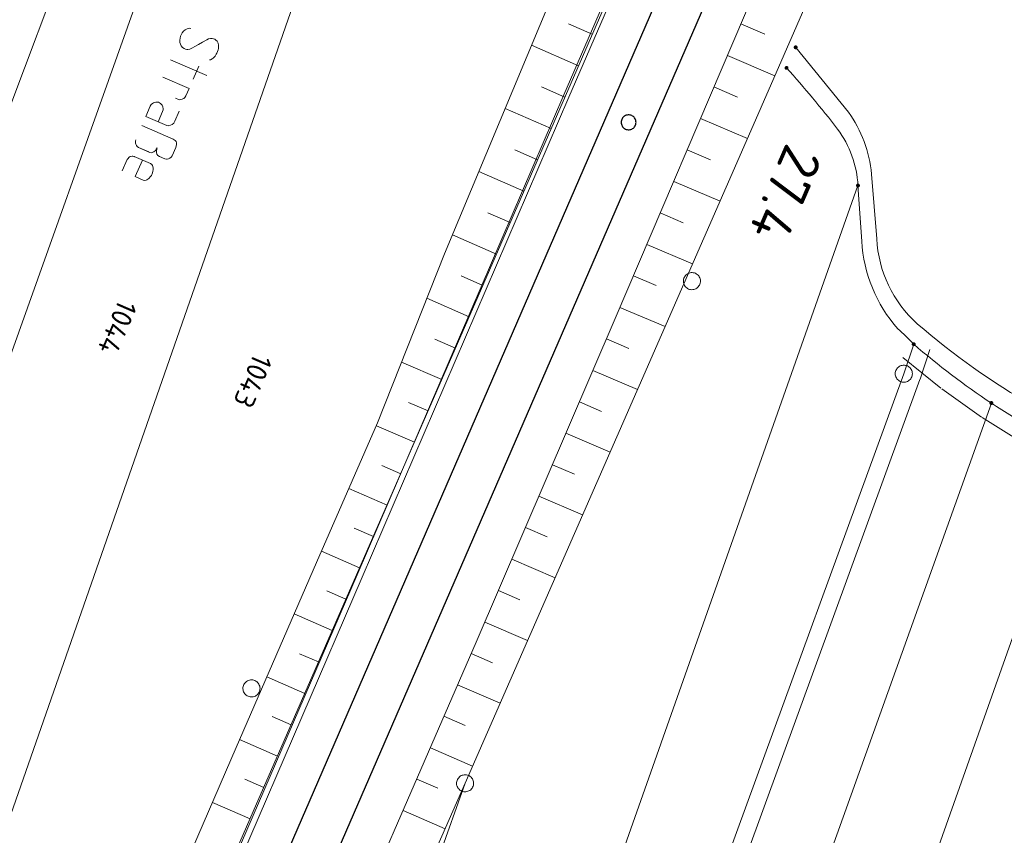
# Model space of a CAD drawing. Header units: metres. Extents: x 3425540 to 3446143, y 5432760 to 5444637.
# Tile 495 of 656: x 3436865 to 3436951, y 5443644 to 5443716. Entities that reach past the tile are written whole.
import ezdxf
from ezdxf.enums import TextEntityAlignment as Align

# ---------------------------------------------------------------- set-up
doc = ezdxf.new("R2010")
doc.units = ezdxf.units.M
for name, color, linetype, lineweight in [('B_Bestand', 9, 'Continuous', 18), ('B_Böschung', 9, 'Continuous', 18), ('B_Flurgrenzen', 9, 'Continuous', 18), ('B_Gleisachse', 9, 'Continuous', 25), ('B_Kilometrierung', 9, 'Continuous', 25), ('Bestand Kabeltröge', 9, 'Continuous', 18)]:
    doc.layers.add(name, color=color, linetype=linetype, lineweight=lineweight)
doc.styles.get("Standard").update_dxf_attribs({"font": 'isocpeur.ttf'})

msp = doc.modelspace()

# ---------------------------------------------------------------- linework, layer by layer
at = {"layer": 'B_Bestand'}
for p, q in [((3436878.282, 5443712.274), (3436881.493, 5443710.884)), ((3436880.769, 5443711.708), (3436880.277, 5443710.57)), ((3436877.62, 5443710.744), (3436879.921, 5443709.748)), ((3436879.648, 5443709.116), (3436879.921, 5443709.748)), ((3436878.999, 5443708.796), (3436878.721, 5443708.917)), ((3436875.787, 5443706.509), (3436878.544, 5443705.316)), ((3436875.499, 5443704.592), (3436876.409, 5443704.198)), ((3436874.507, 5443703.55), (3436874.07, 5443702.539)), ((3436875.123, 5443703.794), (3436876.539, 5443703.181))]:
    msp.add_line(p, q, dxfattribs=at)
for points in [[(3436880.068, 5443715.013), (3436879.956, 5443715.032), (3436879.833, 5443715.025), (3436879.761, 5443714.996), (3436879.569, 5443714.899), (3436879.427, 5443714.78), (3436879.311, 5443714.651), (3436879.179, 5443714.347), (3436879.139, 5443714.184), (3436879.113, 5443713.986), (3436879.123, 5443713.801), (3436879.17, 5443713.631), (3436879.227, 5443713.486), (3436879.346, 5443713.344), (3436879.487, 5443713.253), (3436879.613, 5443713.199), (3436879.725, 5443713.18), (3436879.812, 5443713.173), (3436879.982, 5443713.219), (3436880.163, 5443713.291), (3436880.475, 5443713.456), (3436880.751, 5443713.607), (3436881.109, 5443713.812), (3436881.468, 5443714.017), (3436881.624, 5443714.1), (3436881.794, 5443714.146), (3436881.943, 5443714.142), (3436882.055, 5443714.124), (3436882.181, 5443714.069), (3436882.271, 5443714), (3436882.376, 5443713.895), (3436882.459, 5443713.739), (3436882.505, 5443713.568), (3436882.515, 5443713.384), (3436882.497, 5443713.272), (3436882.467, 5443713.134), (3436882.347, 5443712.856), (3436882.303, 5443712.755), (3436882.201, 5443712.589), (3436882.038, 5443712.42), (3436881.955, 5443712.366), (3436881.799, 5443712.283), (3436881.701, 5443712.265)], [(3436879.062, 5443707.763), (3436878.69, 5443706.904), (3436878.577, 5443706.712), (3436878.436, 5443706.593), (3436878.291, 5443706.536), (3436878.157, 5443706.504), (3436878.096, 5443706.501), (3436877.983, 5443706.519), (3436876.138, 5443707.318), (3436876.521, 5443708.203), (3436876.612, 5443708.344), (3436876.717, 5443708.448), (3436876.8, 5443708.502), (3436876.836, 5443708.516), (3436877.007, 5443708.563), (3436877.13, 5443708.57), (3436877.242, 5443708.551), (3436877.343, 5443708.507), (3436877.433, 5443708.438), (3436877.552, 5443708.297), (3436877.635, 5443708.141), (3436877.656, 5443707.982), (3436877.648, 5443707.895), (3436877.608, 5443707.732), (3436877.225, 5443706.847)], [(3436879.648, 5443709.116), (3436879.557, 5443708.975), (3436879.51, 5443708.936), (3436879.462, 5443708.896), (3436879.379, 5443708.842), (3436879.307, 5443708.813), (3436879.173, 5443708.781), (3436879.111, 5443708.778), (3436878.999, 5443708.796)], [(3436878.544, 5443705.316), (3436878.71, 5443705.214), (3436878.789, 5443705.12), (3436878.821, 5443704.986), (3436878.828, 5443704.863), (3436878.774, 5443704.601), (3436878.452, 5443703.855), (3436878.354, 5443703.732), (3436878.241, 5443703.646), (3436878.132, 5443703.603), (3436878.011, 5443703.565), (3436877.937, 5443703.567), (3436877.8, 5443703.597), (3436877.344, 5443703.794), (3436877.178, 5443703.895), (3436877.11, 5443704.015), (3436877.078, 5443704.149), (3436877.057, 5443704.308), (3436877.086, 5443704.446), (3436877.141, 5443704.572), (3436877.05, 5443704.431), (3436876.981, 5443704.341), (3436876.839, 5443704.222), (3436876.756, 5443704.168), (3436876.622, 5443704.136), (3436876.485, 5443704.166), (3436875.499, 5443704.592), (3436875.383, 5443704.672), (3436875.304, 5443704.767), (3436875.261, 5443704.875), (3436875.243, 5443704.973), (3436875.236, 5443705.096), (3436875.233, 5443705.158), (3436875.251, 5443705.27)], [(3436874.507, 5443703.55), (3436874.576, 5443703.64), (3436874.634, 5443703.705), (3436874.718, 5443703.759), (3436874.79, 5443703.788), (3436874.827, 5443703.802), (3436874.924, 5443703.82), (3436874.986, 5443703.824), (3436875.123, 5443703.794), (3436875.148, 5443703.783)], [(3436875.831, 5443703.488), (3436875.207, 5443702.046), (3436875.915, 5443701.74)], [(3436875.915, 5443701.74), (3436876.053, 5443701.711), (3436876.151, 5443701.728), (3436876.223, 5443701.757), (3436876.39, 5443701.865), (3436876.553, 5443702.035), (3436876.633, 5443702.15), (3436876.732, 5443702.378), (3436876.761, 5443702.515), (3436876.78, 5443702.627), (3436876.769, 5443702.812), (3436876.709, 5443703.018), (3436876.655, 5443703.101), (3436876.539, 5443703.181)]]:
    msp.add_lwpolyline(points, dxfattribs=at)
at = {"layer": 'B_Böschung'}
for p, q in [((3436915.251, 5443714.508), (3436913.164, 5443715.417)), ((3436928.262, 5443715.415), (3436930.354, 5443714.523)), ((3436914.053, 5443711.758), (3436909.924, 5443713.556)), ((3436927.086, 5443712.655), (3436931.247, 5443710.881)), ((3436912.855, 5443709.007), (3436910.812, 5443709.897)), ((3436925.91, 5443709.895), (3436927.979, 5443709.013)), ((3436911.657, 5443706.257), (3436907.614, 5443708.018)), ((3436924.734, 5443707.135), (3436928.849, 5443705.381)), ((3436910.459, 5443703.506), (3436908.459, 5443704.377)), ((3436923.557, 5443704.375), (3436925.601, 5443703.504)), ((3436909.261, 5443700.756), (3436905.304, 5443702.479)), ((3436922.381, 5443701.616), (3436926.442, 5443699.885)), ((3436908.063, 5443698.006), (3436906.106, 5443698.858)), ((3436921.205, 5443698.856), (3436923.221, 5443697.996)), ((3436906.865, 5443695.255), (3436902.995, 5443696.941)), ((3436920.029, 5443696.096), (3436924.035, 5443694.389)), ((3436905.667, 5443692.505), (3436903.764, 5443693.334)), ((3436918.852, 5443693.336), (3436920.842, 5443692.488)), ((3436904.468, 5443689.755), (3436900.757, 5443691.374)), ((3436917.676, 5443690.576), (3436921.627, 5443688.892)), ((3436903.268, 5443687.005), (3436901.46, 5443687.794)), ((3436916.495, 5443687.819), (3436918.457, 5443686.976)), ((3436902.068, 5443684.256), (3436898.548, 5443685.792)), ((3436915.311, 5443685.062), (3436919.215, 5443683.385)), ((3436900.868, 5443681.506), (3436899.156, 5443682.253)), ((3436914.126, 5443682.306), (3436916.069, 5443681.471)), ((3436899.668, 5443678.757), (3436896.331, 5443680.212)), ((3436912.942, 5443679.55), (3436916.808, 5443677.889)), ((3436898.468, 5443676.006), (3436896.797, 5443676.735)), ((3436911.758, 5443676.793), (3436913.681, 5443675.967)), ((3436897.268, 5443673.257), (3436893.924, 5443674.716)), ((3436910.574, 5443674.037), (3436914.401, 5443672.393)), ((3436896.068, 5443670.507), (3436894.394, 5443671.238)), ((3436909.39, 5443671.28), (3436911.294, 5443670.462)), ((3436894.868, 5443667.758), (3436891.517, 5443669.22)), ((3436908.205, 5443668.524), (3436911.994, 5443666.896)), ((3436893.668, 5443665.008), (3436891.994, 5443665.739)), ((3436907.021, 5443665.768), (3436908.906, 5443664.958)), ((3436892.468, 5443662.258), (3436889.126, 5443663.717)), ((3436905.837, 5443663.01), (3436909.587, 5443661.4)), ((3436891.268, 5443659.509), (3436889.6, 5443660.237)), ((3436904.649, 5443660.256), (3436906.513, 5443659.446)), ((3436890.068, 5443656.759), (3436886.739, 5443658.212)), ((3436903.453, 5443657.504), (3436907.173, 5443655.888)), ((3436888.868, 5443654.01), (3436887.206, 5443654.735)), ((3436902.257, 5443654.753), (3436904.113, 5443653.946)), ((3436887.668, 5443651.26), (3436884.352, 5443652.708)), ((3436901.061, 5443652.002), (3436904.767, 5443650.391)), ((3436886.468, 5443648.511), (3436884.814, 5443649.233)), ((3436899.866, 5443649.25), (3436901.714, 5443648.447)), ((3436885.268, 5443645.761), (3436881.967, 5443647.197)), ((3436898.67, 5443646.499), (3436902.353, 5443644.898))]:
    msp.add_line(p, q, dxfattribs=at)
for points in [[(3436931.684, 5443762.966), (3436928.736, 5443756.646), (3436925.125, 5443750.009), (3436902.3, 5443695.275), (3436896.437, 5443680.455), (3436891.084, 5443668.232), (3436884.05, 5443652.012), (3436873.885, 5443628.512), (3436868.103, 5443615.518), (3436852.44, 5443579.741), (3436830.428, 5443529.058), (3436813.795, 5443490.716), (3436797.724, 5443453.659), (3436793.428, 5443443.993), (3436794.196, 5443441.892), (3436795.595, 5443439.787)], [(3436935.672, 5443761.24), (3436927.702, 5443743.389), (3436918.57, 5443722.13), (3436905.251, 5443691.549), (3436885.545, 5443646.397), (3436869.929, 5443610.473), (3436858.403, 5443583.977), (3436844.087, 5443550.595), (3436830.71, 5443519.758), (3436813.203, 5443480.002), (3436795.595, 5443439.787)], [(3436945.97, 5443756.784), (3436940.927, 5443744.952), (3436928.663, 5443716.355), (3436917.264, 5443689.609), (3436905.08, 5443661.248), (3436890.331, 5443627.313), (3436882.399, 5443609.076), (3436877.279, 5443597.589), (3436865.618, 5443570.921), (3436851.511, 5443538.607), (3436846.246, 5443526.542), (3436844.74, 5443523.002), (3436829.282, 5443487.109), (3436809.005, 5443440.008), (3436799.937, 5443419.58), (3436785.907, 5443387.796), (3436766.988, 5443344.755), (3436754.197, 5443315.679), (3436751.679, 5443309.895), (3436750.888, 5443309.067), (3436750.422, 5443309.114)], [(3436949.599, 5443755.213), (3436943.844, 5443739.775), (3436928.935, 5443705.578), (3436904.105, 5443648.88), (3436886.328, 5443608.486), (3436883.842, 5443603.534), (3436880.591, 5443595.52), (3436863.263, 5443557.28), (3436848.377, 5443521.878), (3436825.857, 5443468.664), (3436811.317, 5443436.606), (3436807.27, 5443427.302), (3436803.61, 5443420.851), (3436801.112, 5443415.272), (3436789.91, 5443388.974), (3436772.441, 5443349.386), (3436753.755, 5443307.835), (3436752.651, 5443307.312), (3436752.334, 5443307.398)]]:
    msp.add_lwpolyline(points, dxfattribs=at)
at = {"layer": 'B_Flurgrenzen'}
for p, q in [((3436875.589, 5443738.358), (3436841.889, 5443648.819)), ((3436849.809, 5443645.794), (3436882.019, 5443736.152)), ((3436893.517, 5443729.907), (3436858.372, 5443629.183)), ((3436933.067, 5443713.365), (3436937.684, 5443707.697)), ((3436939.71, 5443702.257), (3436940.172, 5443696.594)), ((3436901.956, 5443597.755), (3436938.524, 5443701.254)), ((3436938.524, 5443701.254), (3436938.854, 5443696.396)), ((3436943.406, 5443687.353), (3436942.542, 5443684.77)), ((3436942.542, 5443684.77), (3436912.573, 5443602.639)), ((3436913.072, 5443578.522), (3436950.212, 5443682.197)), ((3436955.301, 5443670.827), (3436929.075, 5443596.642)), ((3436904.104, 5443648.881), (3436890.221, 5443610.095))]:
    msp.add_line(p, q, dxfattribs=at)
for points in [[(3436933.192, 5443713.365), (3436933.191, 5443713.381), (3436933.188, 5443713.396), (3436933.183, 5443713.411), (3436933.176, 5443713.425), (3436933.168, 5443713.439), (3436933.159, 5443713.451), (3436933.147, 5443713.461), (3436933.134, 5443713.47), (3436933.12, 5443713.478), (3436933.105, 5443713.484), (3436933.091, 5443713.488), (3436933.075, 5443713.49), (3436933.059, 5443713.49), (3436933.043, 5443713.488), (3436933.029, 5443713.484), (3436933.014, 5443713.478), (3436933, 5443713.47), (3436932.987, 5443713.461), (3436932.975, 5443713.451), (3436932.966, 5443713.439), (3436932.958, 5443713.425), (3436932.951, 5443713.411), (3436932.946, 5443713.396), (3436932.943, 5443713.381), (3436932.942, 5443713.365), (3436932.943, 5443713.349), (3436932.946, 5443713.334), (3436932.951, 5443713.319), (3436932.958, 5443713.305), (3436932.966, 5443713.291), (3436932.975, 5443713.279), (3436932.987, 5443713.269), (3436933, 5443713.26), (3436933.014, 5443713.252), (3436933.029, 5443713.246), (3436933.043, 5443713.242), (3436933.059, 5443713.24), (3436933.075, 5443713.24), (3436933.091, 5443713.242), (3436933.105, 5443713.246), (3436933.12, 5443713.252), (3436933.134, 5443713.26), (3436933.147, 5443713.269), (3436933.159, 5443713.279), (3436933.168, 5443713.291), (3436933.176, 5443713.305), (3436933.183, 5443713.319), (3436933.188, 5443713.334), (3436933.191, 5443713.349), (3436933.192, 5443713.365)], [(3436933.167, 5443713.365), (3436933.166, 5443713.379), (3436933.163, 5443713.393), (3436933.159, 5443713.405), (3436933.153, 5443713.418), (3436933.144, 5443713.43), (3436933.134, 5443713.44), (3436933.123, 5443713.449), (3436933.111, 5443713.456), (3436933.098, 5443713.46), (3436933.085, 5443713.463), (3436933.071, 5443713.465), (3436933.056, 5443713.464), (3436933.042, 5443713.462), (3436933.03, 5443713.459), (3436933.017, 5443713.452), (3436933.005, 5443713.444), (3436932.995, 5443713.435), (3436932.985, 5443713.424), (3436932.978, 5443713.412), (3436932.973, 5443713.399), (3436932.969, 5443713.386), (3436932.967, 5443713.372), (3436932.967, 5443713.358), (3436932.969, 5443713.344), (3436932.973, 5443713.331), (3436932.978, 5443713.318), (3436932.985, 5443713.306), (3436932.995, 5443713.295), (3436933.005, 5443713.286), (3436933.017, 5443713.278), (3436933.03, 5443713.271), (3436933.042, 5443713.268), (3436933.056, 5443713.266), (3436933.071, 5443713.265), (3436933.085, 5443713.267), (3436933.098, 5443713.27), (3436933.111, 5443713.274), (3436933.123, 5443713.281), (3436933.134, 5443713.29), (3436933.144, 5443713.3), (3436933.153, 5443713.312), (3436933.159, 5443713.325), (3436933.163, 5443713.337), (3436933.166, 5443713.351), (3436933.167, 5443713.365)], [(3436933.143, 5443713.365), (3436933.142, 5443713.377), (3436933.139, 5443713.389), (3436933.134, 5443713.4), (3436933.128, 5443713.41), (3436933.119, 5443713.42), (3436933.11, 5443713.427), (3436933.099, 5443713.434), (3436933.088, 5443713.438), (3436933.076, 5443713.44), (3436933.064, 5443713.441), (3436933.052, 5443713.439), (3436933.04, 5443713.436), (3436933.03, 5443713.431), (3436933.019, 5443713.424), (3436933.01, 5443713.415), (3436933.003, 5443713.405), (3436932.997, 5443713.395), (3436932.993, 5443713.383), (3436932.991, 5443713.371), (3436932.991, 5443713.359), (3436932.993, 5443713.347), (3436932.997, 5443713.335), (3436933.003, 5443713.325), (3436933.01, 5443713.315), (3436933.019, 5443713.306), (3436933.029, 5443713.299), (3436933.04, 5443713.294), (3436933.052, 5443713.291), (3436933.064, 5443713.289), (3436933.076, 5443713.29), (3436933.088, 5443713.292), (3436933.099, 5443713.296), (3436933.11, 5443713.303), (3436933.119, 5443713.31), (3436933.128, 5443713.32), (3436933.134, 5443713.33), (3436933.139, 5443713.341), (3436933.142, 5443713.353), (3436933.143, 5443713.365)], [(3436933.118, 5443713.365), (3436933.117, 5443713.375), (3436933.114, 5443713.385), (3436933.109, 5443713.394), (3436933.103, 5443713.401), (3436933.096, 5443713.407), (3436933.087, 5443713.412), (3436933.077, 5443713.415), (3436933.067, 5443713.416), (3436933.057, 5443713.415), (3436933.047, 5443713.412), (3436933.038, 5443713.407), (3436933.031, 5443713.401), (3436933.025, 5443713.394), (3436933.02, 5443713.385), (3436933.017, 5443713.375), (3436933.016, 5443713.365), (3436933.017, 5443713.355), (3436933.02, 5443713.345), (3436933.025, 5443713.336), (3436933.031, 5443713.329), (3436933.038, 5443713.323), (3436933.047, 5443713.318), (3436933.057, 5443713.315), (3436933.067, 5443713.314), (3436933.077, 5443713.315), (3436933.087, 5443713.318), (3436933.096, 5443713.323), (3436933.103, 5443713.329), (3436933.109, 5443713.336), (3436933.114, 5443713.345), (3436933.117, 5443713.355), (3436933.118, 5443713.365)], [(3436933.094, 5443713.365), (3436933.093, 5443713.372), (3436933.09, 5443713.379), (3436933.085, 5443713.385), (3436933.079, 5443713.389), (3436933.072, 5443713.391), (3436933.065, 5443713.392), (3436933.058, 5443713.39), (3436933.051, 5443713.387), (3436933.046, 5443713.382), (3436933.042, 5443713.376), (3436933.04, 5443713.369), (3436933.04, 5443713.361), (3436933.042, 5443713.354), (3436933.046, 5443713.348), (3436933.051, 5443713.343), (3436933.058, 5443713.34), (3436933.065, 5443713.338), (3436933.072, 5443713.339), (3436933.079, 5443713.341), (3436933.085, 5443713.345), (3436933.09, 5443713.351), (3436933.093, 5443713.358), (3436933.094, 5443713.365)], [(3436932.394, 5443711.566), (3436932.393, 5443711.582), (3436932.39, 5443711.597), (3436932.385, 5443711.612), (3436932.378, 5443711.626), (3436932.37, 5443711.64), (3436932.361, 5443711.652), (3436932.349, 5443711.662), (3436932.336, 5443711.671), (3436932.322, 5443711.679), (3436932.307, 5443711.685), (3436932.293, 5443711.689), (3436932.277, 5443711.691), (3436932.261, 5443711.691), (3436932.245, 5443711.689), (3436932.231, 5443711.685), (3436932.216, 5443711.679), (3436932.202, 5443711.671), (3436932.189, 5443711.662), (3436932.177, 5443711.652), (3436932.168, 5443711.64), (3436932.16, 5443711.626), (3436932.153, 5443711.612), (3436932.148, 5443711.597), (3436932.145, 5443711.582), (3436932.144, 5443711.566), (3436932.145, 5443711.55), (3436932.148, 5443711.535), (3436932.153, 5443711.52), (3436932.16, 5443711.506), (3436932.168, 5443711.492), (3436932.177, 5443711.48), (3436932.189, 5443711.47), (3436932.202, 5443711.461), (3436932.216, 5443711.453), (3436932.231, 5443711.447), (3436932.245, 5443711.443), (3436932.261, 5443711.441), (3436932.277, 5443711.441), (3436932.293, 5443711.443), (3436932.307, 5443711.447), (3436932.322, 5443711.453), (3436932.336, 5443711.461), (3436932.349, 5443711.47), (3436932.361, 5443711.48), (3436932.37, 5443711.492), (3436932.378, 5443711.506), (3436932.385, 5443711.52), (3436932.39, 5443711.535), (3436932.393, 5443711.55), (3436932.394, 5443711.566)], [(3436932.369, 5443711.566), (3436932.368, 5443711.58), (3436932.365, 5443711.594), (3436932.361, 5443711.606), (3436932.355, 5443711.619), (3436932.346, 5443711.631), (3436932.336, 5443711.641), (3436932.325, 5443711.65), (3436932.313, 5443711.657), (3436932.3, 5443711.661), (3436932.287, 5443711.664), (3436932.273, 5443711.666), (3436932.258, 5443711.665), (3436932.244, 5443711.663), (3436932.232, 5443711.66), (3436932.219, 5443711.653), (3436932.207, 5443711.645), (3436932.197, 5443711.636), (3436932.187, 5443711.625), (3436932.18, 5443711.613), (3436932.175, 5443711.6), (3436932.171, 5443711.587), (3436932.169, 5443711.573), (3436932.169, 5443711.559), (3436932.171, 5443711.545), (3436932.175, 5443711.532), (3436932.18, 5443711.519), (3436932.187, 5443711.507), (3436932.197, 5443711.496), (3436932.207, 5443711.487), (3436932.219, 5443711.479), (3436932.232, 5443711.472), (3436932.244, 5443711.469), (3436932.258, 5443711.467), (3436932.273, 5443711.466), (3436932.287, 5443711.468), (3436932.3, 5443711.471), (3436932.313, 5443711.475), (3436932.325, 5443711.482), (3436932.336, 5443711.491), (3436932.346, 5443711.501), (3436932.355, 5443711.513), (3436932.361, 5443711.526), (3436932.365, 5443711.538), (3436932.368, 5443711.552), (3436932.369, 5443711.566)], [(3436932.345, 5443711.566), (3436932.344, 5443711.578), (3436932.341, 5443711.59), (3436932.336, 5443711.601), (3436932.33, 5443711.611), (3436932.321, 5443711.621), (3436932.312, 5443711.628), (3436932.301, 5443711.635), (3436932.29, 5443711.639), (3436932.278, 5443711.641), (3436932.266, 5443711.642), (3436932.254, 5443711.64), (3436932.242, 5443711.637), (3436932.232, 5443711.632), (3436932.221, 5443711.625), (3436932.212, 5443711.616), (3436932.205, 5443711.606), (3436932.199, 5443711.596), (3436932.195, 5443711.584), (3436932.193, 5443711.572), (3436932.193, 5443711.56), (3436932.195, 5443711.548), (3436932.199, 5443711.536), (3436932.205, 5443711.526), (3436932.212, 5443711.516), (3436932.221, 5443711.507), (3436932.231, 5443711.5), (3436932.242, 5443711.495), (3436932.254, 5443711.492), (3436932.266, 5443711.49), (3436932.278, 5443711.491), (3436932.29, 5443711.493), (3436932.301, 5443711.497), (3436932.312, 5443711.504), (3436932.321, 5443711.511), (3436932.33, 5443711.521), (3436932.336, 5443711.531), (3436932.341, 5443711.542), (3436932.344, 5443711.554), (3436932.345, 5443711.566)], [(3436932.32, 5443711.566), (3436932.319, 5443711.576), (3436932.316, 5443711.586), (3436932.311, 5443711.595), (3436932.305, 5443711.602), (3436932.298, 5443711.608), (3436932.289, 5443711.613), (3436932.279, 5443711.616), (3436932.269, 5443711.617), (3436932.259, 5443711.616), (3436932.249, 5443711.613), (3436932.24, 5443711.608), (3436932.233, 5443711.602), (3436932.227, 5443711.595), (3436932.222, 5443711.586), (3436932.219, 5443711.576), (3436932.218, 5443711.566), (3436932.219, 5443711.556), (3436932.222, 5443711.546), (3436932.227, 5443711.537), (3436932.233, 5443711.53), (3436932.24, 5443711.524), (3436932.249, 5443711.519), (3436932.259, 5443711.516), (3436932.269, 5443711.515), (3436932.279, 5443711.516), (3436932.289, 5443711.519), (3436932.298, 5443711.524), (3436932.305, 5443711.53), (3436932.311, 5443711.537), (3436932.316, 5443711.546), (3436932.319, 5443711.556), (3436932.32, 5443711.566)], [(3436932.296, 5443711.566), (3436932.295, 5443711.573), (3436932.292, 5443711.58), (3436932.287, 5443711.586), (3436932.281, 5443711.59), (3436932.274, 5443711.592), (3436932.267, 5443711.593), (3436932.26, 5443711.591), (3436932.253, 5443711.588), (3436932.248, 5443711.583), (3436932.244, 5443711.577), (3436932.242, 5443711.57), (3436932.242, 5443711.562), (3436932.244, 5443711.555), (3436932.248, 5443711.549), (3436932.253, 5443711.544), (3436932.26, 5443711.541), (3436932.267, 5443711.539), (3436932.274, 5443711.54), (3436932.281, 5443711.542), (3436932.287, 5443711.546), (3436932.292, 5443711.552), (3436932.295, 5443711.559), (3436932.296, 5443711.566)], [(3436938.649, 5443701.254), (3436938.648, 5443701.27), (3436938.645, 5443701.285), (3436938.64, 5443701.3), (3436938.633, 5443701.314), (3436938.625, 5443701.328), (3436938.616, 5443701.34), (3436938.604, 5443701.35), (3436938.591, 5443701.359), (3436938.577, 5443701.367), (3436938.562, 5443701.373), (3436938.548, 5443701.377), (3436938.532, 5443701.379), (3436938.516, 5443701.379), (3436938.5, 5443701.377), (3436938.486, 5443701.373), (3436938.471, 5443701.367), (3436938.457, 5443701.359), (3436938.444, 5443701.35), (3436938.432, 5443701.34), (3436938.423, 5443701.328), (3436938.415, 5443701.314), (3436938.408, 5443701.3), (3436938.403, 5443701.285), (3436938.4, 5443701.27), (3436938.399, 5443701.254), (3436938.4, 5443701.238), (3436938.403, 5443701.223), (3436938.408, 5443701.208), (3436938.415, 5443701.194), (3436938.423, 5443701.18), (3436938.432, 5443701.168), (3436938.444, 5443701.158), (3436938.457, 5443701.149), (3436938.471, 5443701.141), (3436938.486, 5443701.135), (3436938.5, 5443701.131), (3436938.516, 5443701.129), (3436938.532, 5443701.129), (3436938.548, 5443701.131), (3436938.562, 5443701.135), (3436938.577, 5443701.141), (3436938.591, 5443701.149), (3436938.604, 5443701.158), (3436938.616, 5443701.168), (3436938.625, 5443701.18), (3436938.633, 5443701.194), (3436938.64, 5443701.208), (3436938.645, 5443701.223), (3436938.648, 5443701.238), (3436938.649, 5443701.254)], [(3436938.624, 5443701.254), (3436938.623, 5443701.268), (3436938.62, 5443701.282), (3436938.616, 5443701.294), (3436938.61, 5443701.307), (3436938.601, 5443701.319), (3436938.591, 5443701.329), (3436938.58, 5443701.338), (3436938.568, 5443701.345), (3436938.555, 5443701.349), (3436938.542, 5443701.352), (3436938.528, 5443701.354), (3436938.513, 5443701.353), (3436938.499, 5443701.351), (3436938.487, 5443701.348), (3436938.474, 5443701.341), (3436938.462, 5443701.333), (3436938.452, 5443701.324), (3436938.442, 5443701.313), (3436938.435, 5443701.301), (3436938.43, 5443701.288), (3436938.426, 5443701.275), (3436938.424, 5443701.261), (3436938.424, 5443701.247), (3436938.426, 5443701.233), (3436938.43, 5443701.22), (3436938.435, 5443701.207), (3436938.442, 5443701.195), (3436938.452, 5443701.184), (3436938.462, 5443701.175), (3436938.474, 5443701.167), (3436938.487, 5443701.16), (3436938.499, 5443701.157), (3436938.513, 5443701.155), (3436938.528, 5443701.154), (3436938.542, 5443701.156), (3436938.555, 5443701.159), (3436938.568, 5443701.163), (3436938.58, 5443701.17), (3436938.591, 5443701.179), (3436938.601, 5443701.189), (3436938.61, 5443701.201), (3436938.616, 5443701.214), (3436938.62, 5443701.226), (3436938.623, 5443701.24), (3436938.624, 5443701.254)], [(3436938.6, 5443701.254), (3436938.599, 5443701.266), (3436938.596, 5443701.278), (3436938.591, 5443701.289), (3436938.585, 5443701.299), (3436938.576, 5443701.309), (3436938.567, 5443701.316), (3436938.556, 5443701.323), (3436938.545, 5443701.327), (3436938.533, 5443701.329), (3436938.521, 5443701.33), (3436938.509, 5443701.328), (3436938.497, 5443701.325), (3436938.487, 5443701.32), (3436938.476, 5443701.313), (3436938.467, 5443701.304), (3436938.46, 5443701.294), (3436938.454, 5443701.284), (3436938.45, 5443701.272), (3436938.448, 5443701.26), (3436938.448, 5443701.248), (3436938.45, 5443701.236), (3436938.454, 5443701.224), (3436938.46, 5443701.214), (3436938.467, 5443701.204), (3436938.476, 5443701.195), (3436938.486, 5443701.188), (3436938.497, 5443701.183), (3436938.509, 5443701.18), (3436938.521, 5443701.178), (3436938.533, 5443701.179), (3436938.545, 5443701.181), (3436938.556, 5443701.185), (3436938.567, 5443701.192), (3436938.576, 5443701.199), (3436938.585, 5443701.209), (3436938.591, 5443701.219), (3436938.596, 5443701.23), (3436938.599, 5443701.242), (3436938.6, 5443701.254)], [(3436938.575, 5443701.254), (3436938.574, 5443701.264), (3436938.571, 5443701.274), (3436938.566, 5443701.283), (3436938.56, 5443701.29), (3436938.553, 5443701.296), (3436938.544, 5443701.301), (3436938.534, 5443701.304), (3436938.524, 5443701.305), (3436938.514, 5443701.304), (3436938.504, 5443701.301), (3436938.495, 5443701.296), (3436938.488, 5443701.29), (3436938.482, 5443701.283), (3436938.477, 5443701.274), (3436938.474, 5443701.264), (3436938.473, 5443701.254), (3436938.474, 5443701.244), (3436938.477, 5443701.234), (3436938.482, 5443701.225), (3436938.488, 5443701.218), (3436938.495, 5443701.212), (3436938.504, 5443701.207), (3436938.514, 5443701.204), (3436938.524, 5443701.203), (3436938.534, 5443701.204), (3436938.544, 5443701.207), (3436938.553, 5443701.212), (3436938.56, 5443701.218), (3436938.566, 5443701.225), (3436938.571, 5443701.234), (3436938.574, 5443701.244), (3436938.575, 5443701.254)], [(3436938.551, 5443701.254), (3436938.55, 5443701.261), (3436938.547, 5443701.268), (3436938.542, 5443701.274), (3436938.536, 5443701.278), (3436938.529, 5443701.28), (3436938.522, 5443701.281), (3436938.515, 5443701.279), (3436938.508, 5443701.276), (3436938.503, 5443701.271), (3436938.499, 5443701.265), (3436938.497, 5443701.258), (3436938.497, 5443701.25), (3436938.499, 5443701.243), (3436938.503, 5443701.237), (3436938.508, 5443701.232), (3436938.515, 5443701.229), (3436938.522, 5443701.227), (3436938.529, 5443701.228), (3436938.536, 5443701.23), (3436938.542, 5443701.234), (3436938.547, 5443701.24), (3436938.55, 5443701.247), (3436938.551, 5443701.254)], [(3436923.681, 5443692.19), (3436923.771, 5443692.158), (3436923.859, 5443692.139), (3436923.957, 5443692.129), (3436924.05, 5443692.134), (3436924.141, 5443692.152), (3436924.235, 5443692.176), (3436924.321, 5443692.209), (3436924.4, 5443692.259), (3436924.476, 5443692.316), (3436924.538, 5443692.385), (3436924.595, 5443692.457), (3436924.644, 5443692.539), (3436924.681, 5443692.626), (3436924.708, 5443692.717), (3436924.722, 5443692.808), (3436924.73, 5443692.901), (3436924.719, 5443692.996), (3436924.701, 5443693.087), (3436924.667, 5443693.173), (3436924.62, 5443693.257), (3436924.571, 5443693.337), (3436924.512, 5443693.408), (3436924.437, 5443693.472), (3436924.362, 5443693.524), (3436924.278, 5443693.567), (3436924.189, 5443693.599), (3436924.101, 5443693.618), (3436924.002, 5443693.628), (3436923.91, 5443693.623), (3436923.818, 5443693.605), (3436923.725, 5443693.581), (3436923.639, 5443693.548), (3436923.56, 5443693.498), (3436923.484, 5443693.441), (3436923.421, 5443693.372), (3436923.364, 5443693.3), (3436923.316, 5443693.218), (3436923.278, 5443693.131), (3436923.252, 5443693.04), (3436923.238, 5443692.949), (3436923.23, 5443692.856), (3436923.24, 5443692.761), (3436923.259, 5443692.67), (3436923.292, 5443692.584), (3436923.339, 5443692.5), (3436923.389, 5443692.42), (3436923.448, 5443692.35), (3436923.523, 5443692.285), (3436923.597, 5443692.233), (3436923.681, 5443692.19)], [(3436943.531, 5443687.353), (3436943.53, 5443687.369), (3436943.527, 5443687.384), (3436943.522, 5443687.399), (3436943.515, 5443687.413), (3436943.507, 5443687.427), (3436943.498, 5443687.439), (3436943.486, 5443687.449), (3436943.473, 5443687.458), (3436943.459, 5443687.466), (3436943.444, 5443687.472), (3436943.43, 5443687.476), (3436943.414, 5443687.478), (3436943.398, 5443687.478), (3436943.382, 5443687.476), (3436943.368, 5443687.472), (3436943.353, 5443687.466), (3436943.339, 5443687.458), (3436943.326, 5443687.449), (3436943.314, 5443687.439), (3436943.305, 5443687.427), (3436943.297, 5443687.413), (3436943.29, 5443687.399), (3436943.285, 5443687.384), (3436943.282, 5443687.369), (3436943.281, 5443687.353), (3436943.282, 5443687.337), (3436943.285, 5443687.322), (3436943.29, 5443687.307), (3436943.297, 5443687.293), (3436943.305, 5443687.279), (3436943.314, 5443687.267), (3436943.326, 5443687.257), (3436943.339, 5443687.248), (3436943.353, 5443687.24), (3436943.368, 5443687.234), (3436943.382, 5443687.23), (3436943.398, 5443687.228), (3436943.414, 5443687.228), (3436943.43, 5443687.23), (3436943.444, 5443687.234), (3436943.459, 5443687.24), (3436943.473, 5443687.248), (3436943.486, 5443687.257), (3436943.498, 5443687.267), (3436943.507, 5443687.279), (3436943.515, 5443687.293), (3436943.522, 5443687.307), (3436943.527, 5443687.322), (3436943.53, 5443687.337), (3436943.531, 5443687.353)], [(3436943.506, 5443687.353), (3436943.505, 5443687.367), (3436943.502, 5443687.381), (3436943.498, 5443687.393), (3436943.492, 5443687.406), (3436943.483, 5443687.418), (3436943.473, 5443687.428), (3436943.462, 5443687.437), (3436943.45, 5443687.444), (3436943.437, 5443687.448), (3436943.424, 5443687.451), (3436943.41, 5443687.453), (3436943.395, 5443687.452), (3436943.381, 5443687.45), (3436943.369, 5443687.447), (3436943.356, 5443687.44), (3436943.344, 5443687.432), (3436943.334, 5443687.423), (3436943.324, 5443687.412), (3436943.317, 5443687.4), (3436943.312, 5443687.387), (3436943.308, 5443687.374), (3436943.306, 5443687.36), (3436943.306, 5443687.346), (3436943.308, 5443687.332), (3436943.312, 5443687.319), (3436943.317, 5443687.306), (3436943.324, 5443687.294), (3436943.334, 5443687.283), (3436943.344, 5443687.274), (3436943.356, 5443687.266), (3436943.369, 5443687.259), (3436943.381, 5443687.256), (3436943.395, 5443687.254), (3436943.41, 5443687.253), (3436943.424, 5443687.255), (3436943.437, 5443687.258), (3436943.45, 5443687.262), (3436943.462, 5443687.269), (3436943.473, 5443687.278), (3436943.483, 5443687.288), (3436943.492, 5443687.3), (3436943.498, 5443687.313), (3436943.502, 5443687.325), (3436943.505, 5443687.339), (3436943.506, 5443687.353)], [(3436943.482, 5443687.353), (3436943.481, 5443687.365), (3436943.478, 5443687.377), (3436943.473, 5443687.388), (3436943.467, 5443687.398), (3436943.458, 5443687.408), (3436943.449, 5443687.415), (3436943.438, 5443687.422), (3436943.427, 5443687.426), (3436943.415, 5443687.428), (3436943.403, 5443687.429), (3436943.391, 5443687.427), (3436943.379, 5443687.424), (3436943.369, 5443687.419), (3436943.358, 5443687.412), (3436943.349, 5443687.403), (3436943.342, 5443687.393), (3436943.336, 5443687.383), (3436943.332, 5443687.371), (3436943.33, 5443687.359), (3436943.33, 5443687.347), (3436943.332, 5443687.335), (3436943.336, 5443687.323), (3436943.342, 5443687.313), (3436943.349, 5443687.303), (3436943.358, 5443687.294), (3436943.368, 5443687.287), (3436943.379, 5443687.282), (3436943.391, 5443687.279), (3436943.403, 5443687.277), (3436943.415, 5443687.278), (3436943.427, 5443687.28), (3436943.438, 5443687.284), (3436943.449, 5443687.291), (3436943.458, 5443687.298), (3436943.467, 5443687.308), (3436943.473, 5443687.318), (3436943.478, 5443687.329), (3436943.481, 5443687.341), (3436943.482, 5443687.353)], [(3436943.457, 5443687.353), (3436943.456, 5443687.363), (3436943.453, 5443687.373), (3436943.448, 5443687.382), (3436943.442, 5443687.389), (3436943.435, 5443687.395), (3436943.426, 5443687.4), (3436943.416, 5443687.403), (3436943.406, 5443687.404), (3436943.396, 5443687.403), (3436943.386, 5443687.4), (3436943.377, 5443687.395), (3436943.37, 5443687.389), (3436943.364, 5443687.382), (3436943.359, 5443687.373), (3436943.356, 5443687.363), (3436943.355, 5443687.353), (3436943.356, 5443687.343), (3436943.359, 5443687.333), (3436943.364, 5443687.324), (3436943.37, 5443687.317), (3436943.377, 5443687.311), (3436943.386, 5443687.306), (3436943.396, 5443687.303), (3436943.406, 5443687.302), (3436943.416, 5443687.303), (3436943.426, 5443687.306), (3436943.435, 5443687.311), (3436943.442, 5443687.317), (3436943.448, 5443687.324), (3436943.453, 5443687.333), (3436943.456, 5443687.343), (3436943.457, 5443687.353)], [(3436943.433, 5443687.353), (3436943.432, 5443687.36), (3436943.429, 5443687.367), (3436943.424, 5443687.373), (3436943.418, 5443687.377), (3436943.411, 5443687.379), (3436943.404, 5443687.38), (3436943.397, 5443687.378), (3436943.39, 5443687.375), (3436943.385, 5443687.37), (3436943.381, 5443687.364), (3436943.379, 5443687.357), (3436943.379, 5443687.349), (3436943.381, 5443687.342), (3436943.385, 5443687.336), (3436943.39, 5443687.331), (3436943.397, 5443687.328), (3436943.404, 5443687.326), (3436943.411, 5443687.327), (3436943.418, 5443687.329), (3436943.424, 5443687.333), (3436943.429, 5443687.339), (3436943.432, 5443687.346), (3436943.433, 5443687.353)], [(3436943.292, 5443684.77), (3436943.286, 5443684.864), (3436943.268, 5443684.953), (3436943.239, 5443685.048), (3436943.198, 5443685.13), (3436943.144, 5443685.207), (3436943.085, 5443685.284), (3436943.02, 5443685.349), (3436942.944, 5443685.402), (3436942.861, 5443685.449), (3436942.772, 5443685.479), (3436942.684, 5443685.502), (3436942.589, 5443685.514), (3436942.495, 5443685.514), (3436942.4, 5443685.502), (3436942.312, 5443685.479), (3436942.223, 5443685.449), (3436942.14, 5443685.402), (3436942.064, 5443685.349), (3436941.999, 5443685.284), (3436941.94, 5443685.207), (3436941.886, 5443685.13), (3436941.845, 5443685.048), (3436941.816, 5443684.953), (3436941.798, 5443684.864), (3436941.792, 5443684.77), (3436941.798, 5443684.676), (3436941.816, 5443684.587), (3436941.845, 5443684.492), (3436941.886, 5443684.41), (3436941.94, 5443684.333), (3436941.999, 5443684.256), (3436942.064, 5443684.191), (3436942.14, 5443684.138), (3436942.223, 5443684.091), (3436942.312, 5443684.061), (3436942.4, 5443684.038), (3436942.495, 5443684.026), (3436942.589, 5443684.026), (3436942.684, 5443684.038), (3436942.772, 5443684.061), (3436942.861, 5443684.091), (3436942.944, 5443684.138), (3436943.02, 5443684.191), (3436943.085, 5443684.256), (3436943.144, 5443684.333), (3436943.198, 5443684.41), (3436943.239, 5443684.492), (3436943.268, 5443684.587), (3436943.286, 5443684.676), (3436943.292, 5443684.77)], [(3436950.337, 5443682.197), (3436950.336, 5443682.213), (3436950.333, 5443682.228), (3436950.328, 5443682.243), (3436950.321, 5443682.257), (3436950.313, 5443682.271), (3436950.304, 5443682.283), (3436950.292, 5443682.293), (3436950.279, 5443682.302), (3436950.265, 5443682.31), (3436950.25, 5443682.316), (3436950.236, 5443682.32), (3436950.22, 5443682.322), (3436950.204, 5443682.322), (3436950.188, 5443682.32), (3436950.174, 5443682.316), (3436950.159, 5443682.31), (3436950.145, 5443682.302), (3436950.132, 5443682.293), (3436950.12, 5443682.283), (3436950.111, 5443682.271), (3436950.103, 5443682.257), (3436950.096, 5443682.243), (3436950.091, 5443682.228), (3436950.088, 5443682.213), (3436950.087, 5443682.197), (3436950.088, 5443682.181), (3436950.091, 5443682.166), (3436950.096, 5443682.151), (3436950.103, 5443682.137), (3436950.111, 5443682.123), (3436950.12, 5443682.111), (3436950.132, 5443682.101), (3436950.145, 5443682.092), (3436950.159, 5443682.084), (3436950.174, 5443682.078), (3436950.188, 5443682.074), (3436950.204, 5443682.072), (3436950.22, 5443682.072), (3436950.236, 5443682.074), (3436950.25, 5443682.078), (3436950.265, 5443682.084), (3436950.279, 5443682.092), (3436950.292, 5443682.101), (3436950.304, 5443682.111), (3436950.313, 5443682.123), (3436950.321, 5443682.137), (3436950.328, 5443682.151), (3436950.333, 5443682.166), (3436950.336, 5443682.181), (3436950.337, 5443682.197)], [(3436950.312, 5443682.197), (3436950.311, 5443682.211), (3436950.308, 5443682.225), (3436950.304, 5443682.237), (3436950.298, 5443682.25), (3436950.289, 5443682.262), (3436950.279, 5443682.272), (3436950.268, 5443682.281), (3436950.256, 5443682.288), (3436950.243, 5443682.292), (3436950.23, 5443682.295), (3436950.216, 5443682.297), (3436950.201, 5443682.296), (3436950.187, 5443682.294), (3436950.175, 5443682.291), (3436950.162, 5443682.284), (3436950.15, 5443682.276), (3436950.14, 5443682.267), (3436950.13, 5443682.256), (3436950.123, 5443682.244), (3436950.118, 5443682.231), (3436950.114, 5443682.218), (3436950.112, 5443682.204), (3436950.112, 5443682.19), (3436950.114, 5443682.176), (3436950.118, 5443682.163), (3436950.123, 5443682.15), (3436950.13, 5443682.138), (3436950.14, 5443682.127), (3436950.15, 5443682.118), (3436950.162, 5443682.11), (3436950.175, 5443682.103), (3436950.187, 5443682.1), (3436950.201, 5443682.098), (3436950.216, 5443682.097), (3436950.23, 5443682.099), (3436950.243, 5443682.102), (3436950.256, 5443682.106), (3436950.268, 5443682.113), (3436950.279, 5443682.122), (3436950.289, 5443682.132), (3436950.298, 5443682.144), (3436950.304, 5443682.157), (3436950.308, 5443682.169), (3436950.311, 5443682.183), (3436950.312, 5443682.197)], [(3436950.288, 5443682.197), (3436950.287, 5443682.209), (3436950.284, 5443682.221), (3436950.279, 5443682.232), (3436950.273, 5443682.242), (3436950.264, 5443682.252), (3436950.255, 5443682.259), (3436950.244, 5443682.266), (3436950.233, 5443682.27), (3436950.221, 5443682.272), (3436950.209, 5443682.273), (3436950.197, 5443682.271), (3436950.185, 5443682.268), (3436950.175, 5443682.263), (3436950.164, 5443682.256), (3436950.155, 5443682.247), (3436950.148, 5443682.237), (3436950.142, 5443682.227), (3436950.138, 5443682.215), (3436950.136, 5443682.203), (3436950.136, 5443682.191), (3436950.138, 5443682.179), (3436950.142, 5443682.167), (3436950.148, 5443682.157), (3436950.155, 5443682.147), (3436950.164, 5443682.138), (3436950.174, 5443682.131), (3436950.185, 5443682.126), (3436950.197, 5443682.123), (3436950.209, 5443682.121), (3436950.221, 5443682.122), (3436950.233, 5443682.124), (3436950.244, 5443682.128), (3436950.255, 5443682.135), (3436950.264, 5443682.142), (3436950.273, 5443682.152), (3436950.279, 5443682.162), (3436950.284, 5443682.173), (3436950.287, 5443682.185), (3436950.288, 5443682.197)], [(3436950.263, 5443682.197), (3436950.262, 5443682.207), (3436950.259, 5443682.217), (3436950.254, 5443682.226), (3436950.248, 5443682.233), (3436950.241, 5443682.239), (3436950.232, 5443682.244), (3436950.222, 5443682.247), (3436950.212, 5443682.248), (3436950.202, 5443682.247), (3436950.192, 5443682.244), (3436950.183, 5443682.239), (3436950.176, 5443682.233), (3436950.17, 5443682.226), (3436950.165, 5443682.217), (3436950.162, 5443682.207), (3436950.161, 5443682.197), (3436950.162, 5443682.187), (3436950.165, 5443682.177), (3436950.17, 5443682.168), (3436950.176, 5443682.161), (3436950.183, 5443682.155), (3436950.192, 5443682.15), (3436950.202, 5443682.147), (3436950.212, 5443682.146), (3436950.222, 5443682.147), (3436950.232, 5443682.15), (3436950.241, 5443682.155), (3436950.248, 5443682.161), (3436950.254, 5443682.168), (3436950.259, 5443682.177), (3436950.262, 5443682.187), (3436950.263, 5443682.197)], [(3436950.239, 5443682.197), (3436950.238, 5443682.204), (3436950.235, 5443682.211), (3436950.23, 5443682.217), (3436950.224, 5443682.221), (3436950.217, 5443682.223), (3436950.21, 5443682.224), (3436950.203, 5443682.222), (3436950.196, 5443682.219), (3436950.191, 5443682.214), (3436950.187, 5443682.208), (3436950.185, 5443682.201), (3436950.185, 5443682.193), (3436950.187, 5443682.186), (3436950.191, 5443682.18), (3436950.196, 5443682.175), (3436950.203, 5443682.172), (3436950.21, 5443682.17), (3436950.217, 5443682.171), (3436950.224, 5443682.173), (3436950.23, 5443682.177), (3436950.235, 5443682.183), (3436950.238, 5443682.19), (3436950.239, 5443682.197)], [(3436885.09, 5443656.504), (3436885.18, 5443656.472), (3436885.268, 5443656.453), (3436885.366, 5443656.443), (3436885.459, 5443656.448), (3436885.55, 5443656.466), (3436885.644, 5443656.49), (3436885.73, 5443656.523), (3436885.809, 5443656.573), (3436885.885, 5443656.63), (3436885.947, 5443656.699), (3436886.004, 5443656.771), (3436886.053, 5443656.853), (3436886.09, 5443656.94), (3436886.117, 5443657.031), (3436886.131, 5443657.122), (3436886.139, 5443657.215), (3436886.128, 5443657.31), (3436886.11, 5443657.401), (3436886.076, 5443657.487), (3436886.029, 5443657.571), (3436885.98, 5443657.651), (3436885.921, 5443657.722), (3436885.846, 5443657.786), (3436885.771, 5443657.838), (3436885.687, 5443657.881), (3436885.598, 5443657.913), (3436885.51, 5443657.932), (3436885.411, 5443657.942), (3436885.319, 5443657.937), (3436885.227, 5443657.919), (3436885.134, 5443657.895), (3436885.048, 5443657.862), (3436884.969, 5443657.812), (3436884.893, 5443657.755), (3436884.83, 5443657.686), (3436884.773, 5443657.614), (3436884.725, 5443657.532), (3436884.687, 5443657.445), (3436884.661, 5443657.354), (3436884.647, 5443657.263), (3436884.639, 5443657.17), (3436884.649, 5443657.075), (3436884.668, 5443656.984), (3436884.701, 5443656.898), (3436884.748, 5443656.814), (3436884.798, 5443656.734), (3436884.857, 5443656.664), (3436884.932, 5443656.599), (3436885.006, 5443656.547), (3436885.09, 5443656.504)], [(3436903.805, 5443648.192), (3436903.895, 5443648.16), (3436903.983, 5443648.141), (3436904.081, 5443648.131), (3436904.174, 5443648.136), (3436904.265, 5443648.154), (3436904.359, 5443648.178), (3436904.445, 5443648.211), (3436904.524, 5443648.261), (3436904.6, 5443648.318), (3436904.662, 5443648.387), (3436904.719, 5443648.459), (3436904.768, 5443648.541), (3436904.805, 5443648.628), (3436904.832, 5443648.719), (3436904.846, 5443648.81), (3436904.854, 5443648.903), (3436904.843, 5443648.998), (3436904.825, 5443649.089), (3436904.791, 5443649.175), (3436904.744, 5443649.259), (3436904.695, 5443649.339), (3436904.636, 5443649.41), (3436904.561, 5443649.474), (3436904.486, 5443649.526), (3436904.402, 5443649.569), (3436904.313, 5443649.601), (3436904.225, 5443649.62), (3436904.126, 5443649.63), (3436904.034, 5443649.625), (3436903.942, 5443649.607), (3436903.849, 5443649.583), (3436903.763, 5443649.55), (3436903.684, 5443649.5), (3436903.608, 5443649.443), (3436903.545, 5443649.374), (3436903.488, 5443649.302), (3436903.44, 5443649.22), (3436903.402, 5443649.133), (3436903.376, 5443649.042), (3436903.362, 5443648.951), (3436903.354, 5443648.858), (3436903.364, 5443648.763), (3436903.383, 5443648.672), (3436903.416, 5443648.586), (3436903.463, 5443648.502), (3436903.513, 5443648.422), (3436903.572, 5443648.352), (3436903.647, 5443648.287), (3436903.721, 5443648.235), (3436903.805, 5443648.192)]]:
    msp.add_lwpolyline(points, dxfattribs=at)
for centre, radius, start, end in [((3436863.372, 5443649.548), 92.698, 37.67641, 41.99255), ((3436928.794, 5443701.289), 10.958, 5.06779, 35.78661), ((3436929.374, 5443700.756), 9.163, 3.11917, 36.49277), ((3436951.603, 5443697.129), 12.77, 183.28709, 221.25671), ((3436950.895, 5443697.133), 10.737, 182.87463, 228.05075), ((3436933.643, 5443678.641), 13.086, 41.74612, 50.29136), ((3436985.006, 5443736.693), 62.97, 229.02955, 240.40218), ((3436987.598, 5443738.618), 67.683, 229.23769, 236.47065), ((3437012.911, 5443778.361), 114.798, 236.89531, 241.29857)]:
    msp.add_arc(centre, radius, start, end, dxfattribs=at)
at = {"layer": 'B_Gleisachse'}
for p, q in [((3436939.527, 5443760.465), (3436690.224, 5443185.626)), ((3436943.198, 5443758.877), (3436693.879, 5443184.001))]:
    msp.add_line(p, q, dxfattribs=at)
at = {"layer": 'B_Kilometrierung'}
msp.add_lwpolyline([(3436919.081, 5443706.794), (3436919.076, 5443706.876), (3436919.061, 5443706.958), (3436919.035, 5443707.035), (3436918.999, 5443707.106), (3436918.958, 5443707.178), (3436918.907, 5443707.239), (3436918.846, 5443707.296), (3436918.779, 5443707.342), (3436918.707, 5443707.383), (3436918.631, 5443707.413), (3436918.554, 5443707.434), (3436918.472, 5443707.444), (3436918.39, 5443707.444), (3436918.308, 5443707.434), (3436918.231, 5443707.413), (3436918.155, 5443707.383), (3436918.083, 5443707.342), (3436918.016, 5443707.296), (3436917.955, 5443707.239), (3436917.904, 5443707.178), (3436917.863, 5443707.106), (3436917.827, 5443707.035), (3436917.801, 5443706.958), (3436917.786, 5443706.876), (3436917.781, 5443706.794), (3436917.786, 5443706.712), (3436917.801, 5443706.63), (3436917.827, 5443706.553), (3436917.863, 5443706.482), (3436917.904, 5443706.41), (3436917.955, 5443706.349), (3436918.016, 5443706.292), (3436918.083, 5443706.246), (3436918.155, 5443706.205), (3436918.231, 5443706.175), (3436918.308, 5443706.154), (3436918.39, 5443706.144), (3436918.472, 5443706.144), (3436918.554, 5443706.154), (3436918.631, 5443706.175), (3436918.707, 5443706.205), (3436918.779, 5443706.246), (3436918.846, 5443706.292), (3436918.907, 5443706.349), (3436918.958, 5443706.41), (3436918.999, 5443706.482), (3436919.035, 5443706.553), (3436919.061, 5443706.63), (3436919.076, 5443706.712), (3436919.081, 5443706.794)], dxfattribs=at)
at = {"layer": 'Bestand Kabeltröge'}
for p, q in [((3436935.094, 5443760.782), (3436912.747, 5443709.19)), ((3436935.552, 5443760.584), (3436913.205, 5443708.992)), ((3436912.746, 5443709.19), (3436894.641, 5443667.139)), ((3436913.206, 5443708.992), (3436895.101, 5443666.941)), ((3436943.965, 5443684.294), (3436944.829, 5443686.877)), ((3436942.463, 5443686.186), (3436945.785, 5443683.501)), ((3436913.982, 5443602.125), (3436943.951, 5443684.256)), ((3436945.86, 5443683.444), (3436949.344, 5443680.973)), ((3436949.417, 5443680.925), (3436953.157, 5443678.587)), ((3436894.642, 5443667.139), (3436870.408, 5443611.072)), ((3436895.1, 5443666.941), (3436870.866, 5443610.874))]:
    msp.add_line(p, q, dxfattribs=at)

# ---------------------------------------------------------------- texts
at = {"layer": 'B_Flurgrenzen'}
for s, p in [('1044', (3436873.653, 5443688.812)), ('1043', (3436885.512, 5443684.123))]:
    msp.add_text(s, height=1.8, rotation=246.60004, dxfattribs=at).set_placement(p, align=Align.MIDDLE)
at = {"layer": 'B_Kilometrierung'}
msp.add_text('27.4', height=3.499, rotation=246.55345, dxfattribs=at).set_placement((3436932.193, 5443700.513), align=Align.MIDDLE)

doc.saveas('drawing.dxf')
